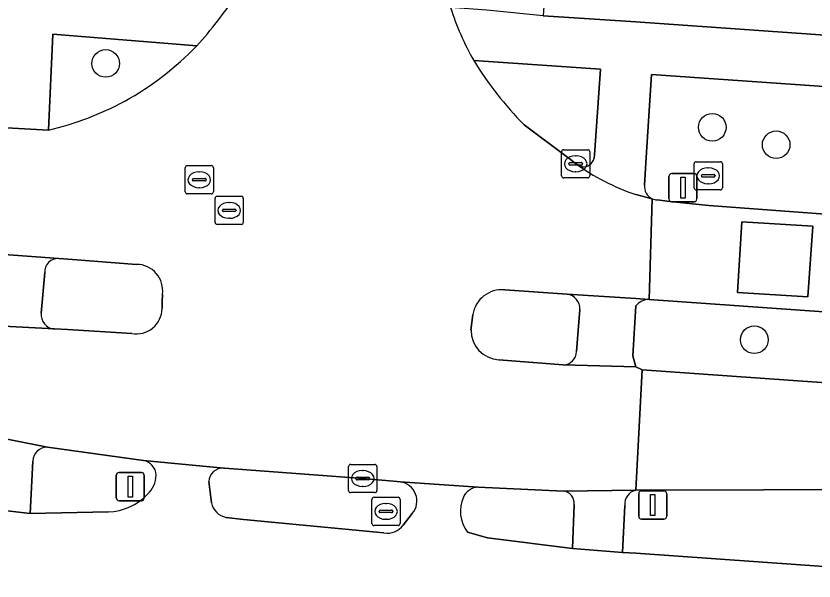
# Model space of a CAD drawing. Extents: x 155887 to 156869, y 383880 to 384678.
# Drawn here: x 155978.04 to 156006.32, y 383985 to 384005.01 of the extents above; entities that cross this region are included whole.
import ezdxf

# ---------------------------------------------------------------- set-up
doc = ezdxf.new("R2010")
doc.units = 0
for name, color, linetype in [('IMGEO_Berm_groen', 7, 'Continuous'), ('IMGEO_Boom', 7, 'Continuous'), ('IMGEO_Fietspad_gesloten', 7, 'Continuous'), ('IMGEO_Groenvoorziening', 7, 'Continuous'), ('IMGEO_Kolk', 7, 'Continuous'), ('IMGEO_Lichtmast', 7, 'Continuous'), ('IMGEO_Rijbaan_lokaal_gesloten', 7, 'Continuous'), ('IMGEO_Rijbaan_lokaal_open', 7, 'Continuous'), ('IMGEO_Rioolput', 7, 'Continuous'), ('IMGEO_Verkeersbordpaal', 7, 'Continuous'), ('IMGEO_Verkeerseiland_groen', 7, 'Continuous'), ('IMGEO_Verkeerseiland_open', 7, 'Continuous'), ('IMGEO_Voetpad_open', 7, 'Continuous')]:
    doc.layers.add(name, color=color, linetype=linetype)

msp = doc.modelspace()

# ---------------------------------------------------------------- linework, layer by layer
at = {"layer": 'IMGEO_Berm_groen'}
for points in [[(156062.747, 383998.542), (156053.36, 383999.216), (156042.911, 384000), (156010.577, 384002.245), (156000.561, 384002.935), (156000.374, 384000), (156000.311, 383999.021)], [(156000.762, 383998.496), (156001.21, 383998.441), (156002.593, 383998.298), (156009.572, 383997.777), (156018.957, 383997.163), (156039.355, 383995.739), (156042.575, 383995.486), (156046.576, 383995.262), (156050.587, 383995.168), (156055.606, 383995.199)], [(156000, 383994.743), (155999.899, 383992.977), (156000, 383992.58), (156000.23, 383992.483), (156060.752, 383988.204), (156061.606, 383988.145)], [(156042.935, 383991.968), (156000.477, 383994.973)], [(155991.658, 383988.511), (155991.554, 383988.518), (155990.329, 383988.629), (155985.43, 383988.993), (155985.407, 383988.995)], [(155984.876, 383988.525), (155984.966, 383987.767)], [(156029.192, 383986.913), (156011.779, 383988.106), (156006.524, 383988.243), (156004.522, 383988.227), (155999.999, 383988.212)], [(155999.611, 383987.678), (155999.528, 383986.004), (155999.999, 383985.983), (156008.671, 383985.373), (156055.953, 383982.074), (156060.403, 383981.801), (156061.797, 383981.702), (156061.854, 383983.436)], [(155991.762, 383986.974), (155992.085, 383987.388)], [(155985.487, 383987.251), (155986.1, 383987.182), (155991.079, 383986.702)]]:
    msp.add_lwpolyline(points, dxfattribs=at)
for centre, radius, start, end in [((156000.779, 383998.967), 0.472, 173.4382, 245.5136), ((156000.776, 383998.954), 0.458, 245.2101, 268.2371), ((156000.5, 383994.316), 0.657, 91.9916, 139.4933), ((155985.371, 383988.5), 0.496, 85.8835, 177.142), ((155991.56, 383987.831), 0.687, 319.8645, 81.7723), ((156000.108, 383987.725), 0.499, 102.626, 185.3703), ((155985.624, 383987.91), 0.674, 192.2941, 258.2584), ((155991.195, 383987.405), 0.713, 260.6587, 322.7704)]:
    msp.add_arc(centre, radius, start, end, dxfattribs=at)
at = {"layer": 'IMGEO_Boom'}
for centre in [(155981.221, 384003.33), (156002.711, 384001.069), (156004.974, 384000.45), (156004.202, 383993.543)]:
    msp.add_circle(centre, 0.489, dxfattribs=at)
at = {"layer": 'IMGEO_Fietspad_gesloten'}
for points in [[(155981.319, 383987.449), (155978.545, 383987.385), (155976.521, 383987.628), (155968.087, 383988.212), (155919.582, 383991.709), (155906.644, 383992.599), (155903.966, 383992.776), (155891.152, 383993.64), (155890.232, 383993.702), (155888.884, 383990.14), (155889.893, 383990.079), (155890.756, 383990.023), (155903.597, 383989.182), (155906.24, 383989.01), (155922.967, 383987.915), (155940.885, 383986.556), (155976.634, 383984.114), (155978.733, 383983.95), (155997.179, 383982.665), (155999.157, 383982.527), (155999.266, 383982.519), (155999.999, 383982.479), (156007.368, 383981.948)], [(155985.407, 383988.995), (155982.561, 383989.263)], [(155984.966, 383987.767), (155984.876, 383988.525)], [(155994.419, 383988.327), (155991.658, 383988.511)], [(155992.085, 383987.388), (155991.762, 383986.974)], [(155991.079, 383986.702), (155986.1, 383987.182), (155985.487, 383987.251)], [(156008.671, 383985.373), (155999.999, 383985.983), (155999.528, 383986.004), (155997.757, 383986.149), (155994.751, 383986.528), (155994.039, 383986.73)]]:
    msp.add_lwpolyline(points, dxfattribs=at)
for centre, radius, start, end in [((155982.457, 383988.716), 0.557, 3.518, 79.248), ((155985.371, 383988.5), 0.496, 85.8835, 177.142), ((155982.039, 383988.782), 0.974, 313.2589, 358.0957), ((155991.56, 383987.831), 0.687, 319.8645, 81.7723), ((155994.469, 383987.687), 0.642, 94.5009, 153.6314), ((155981.254, 383989.448), 2, 271.8489, 316.5654), ((155995.019, 383987.474), 1.23, 156.1211, 217.1968), ((155985.624, 383987.91), 0.674, 192.2941, 258.2584), ((155991.195, 383987.405), 0.713, 260.6587, 322.7704)]:
    msp.add_arc(centre, radius, start, end, dxfattribs=at)
at = {"layer": 'IMGEO_Groenvoorziening'}
msp.add_lwpolyline([(156067.288, 384002.076), (156002.615, 384006.624), (155996.858, 384007.029), (155996.725, 384005.017), (156000, 384004.803), (156010.723, 384004.054), (156058.973, 384000.676), (156068.651, 384000.027), (156068.886, 384001.964)], close=True, dxfattribs=at)
at = {"layer": 'IMGEO_Kolk'}
for p, q in [((155997.372, 383999.35), (155997.372, 384000.202)), ((155997.447, 384000.276), (155998.299, 384000.276)), ((155998.373, 384000.202), (155998.373, 383999.35)), ((155997.674, 383999.819), (155998.072, 383999.819)), ((155997.86, 384000.056), (155997.885, 384000.056)), ((155997.631, 383999.77), (155997.631, 383999.782)), ((155998.069, 383999.733), (155997.671, 383999.733)), ((155998.115, 383999.782), (155998.115, 383999.77)), ((155998.299, 383999.276), (155997.447, 383999.276)), ((155997.883, 383999.496), (155997.858, 383999.496)), ((155989.828, 383988.202), (155989.828, 383989.054)), ((155989.903, 383989.128), (155990.755, 383989.128)), ((155990.829, 383989.054), (155990.829, 383988.202)), ((155990.316, 383988.908), (155990.341, 383988.908)), ((155990.087, 383988.622), (155990.087, 383988.634)), ((155990.525, 383988.585), (155990.127, 383988.585)), ((155990.13, 383988.671), (155990.528, 383988.671)), ((155990.571, 383988.634), (155990.571, 383988.622)), ((155990.339, 383988.348), (155990.314, 383988.348)), ((155990.755, 383988.128), (155989.903, 383988.128))]:
    msp.add_line(p, q, dxfattribs=at)
for points in [[(155997.372, 383999.35), (155997.372, 384000.202)], [(155997.447, 384000.276), (155998.299, 384000.276)], [(155998.373, 384000.202), (155998.373, 383999.35)], [(155998.299, 383999.276), (155997.447, 383999.276)], [(155989.828, 383988.202), (155989.828, 383989.054)], [(155989.903, 383989.128), (155990.755, 383989.128)], [(155990.829, 383989.054), (155990.829, 383988.202)], [(155990.755, 383988.128), (155989.903, 383988.128)]]:
    msp.add_lwpolyline(points, dxfattribs=at)
for centre, radius, start, end in [((155997.449, 384000.2), 0.0765, 91.552, 178.448), ((155997.449, 384000.2), 0.0765, 91.552, 178.448), ((155998.297, 384000.2), 0.0765, 1.552, 88.448), ((155998.297, 384000.2), 0.0765, 1.552, 88.448), ((155997.671, 383999.779), 0.0403, 85.8775, 175.7526), ((155998.076, 383999.781), 0.0386, 1.7309, 96.639), ((155997.668, 383999.769), 0.0366, 178.938, 274.7102), ((155998.072, 383999.776), 0.043, 264.8664, 352.4533), ((155997.449, 383999.352), 0.0765, 181.552, 268.448), ((155997.449, 383999.352), 0.0765, 181.552, 268.448), ((155998.297, 383999.352), 0.0765, 271.552, 358.448), ((155998.297, 383999.352), 0.0765, 271.552, 358.448), ((155989.905, 383989.052), 0.0765, 91.552, 178.448), ((155989.905, 383989.052), 0.0765, 91.552, 178.448), ((155990.753, 383989.052), 0.0765, 1.552, 88.448), ((155990.753, 383989.052), 0.0765, 1.552, 88.448), ((155990.127, 383988.631), 0.0403, 85.8775, 175.7526), ((155990.124, 383988.621), 0.0366, 178.938, 274.7102), ((155990.528, 383988.628), 0.043, 264.8664, 352.4533), ((155990.532, 383988.633), 0.0386, 1.7309, 96.639), ((155989.905, 383988.204), 0.0765, 181.552, 268.448), ((155989.905, 383988.204), 0.0765, 181.552, 268.448), ((155990.753, 383988.204), 0.0765, 271.552, 358.448), ((155990.753, 383988.204), 0.0765, 271.552, 358.448)]:
    msp.add_arc(centre, radius, start, end, dxfattribs=at)
for centre, major_axis, ratio, start_param, end_param in [((155997.859, 383999.776), (-0.387, 0.002), 0.722429, 4.712389, 7.853982), ((155997.884, 383999.776), (-0.39, 0.002), 0.717154, 1.570796, 4.712389), ((155990.315, 383988.628), (-0.387, 0.002), 0.722429, 4.712389, 7.853982), ((155990.34, 383988.628), (-0.39, 0.002), 0.717154, 1.570796, 4.712389)]:
    msp.add_ellipse(centre, major_axis=major_axis, ratio=ratio, start_param=start_param, end_param=end_param, dxfattribs=at)
at = {"layer": 'IMGEO_Lichtmast'}
for p, q in [((156001.175, 383998.531), (156001.175, 383999.331)), ((156001.175, 383999.331), (156001.175, 383998.531)), ((156001.275, 383999.431), (156002.065, 383999.431)), ((156002.065, 383999.431), (156001.275, 383999.431)), ((156002.165, 383999.331), (156002.165, 383998.531)), ((156002.165, 383998.531), (156002.165, 383999.331)), ((156002.065, 383998.431), (156001.275, 383998.431)), ((156001.275, 383998.431), (156002.065, 383998.431)), ((156000.107, 383987.291), (156000.107, 383988.091)), ((156000.107, 383988.091), (156000.107, 383987.291)), ((156000.207, 383988.191), (156000.997, 383988.191)), ((156000.997, 383988.191), (156000.207, 383988.191)), ((156001.097, 383988.091), (156001.097, 383987.291)), ((156001.097, 383987.291), (156001.097, 383988.091)), ((156000.997, 383987.191), (156000.207, 383987.191)), ((156000.207, 383987.191), (156000.997, 383987.191))]:
    msp.add_line(p, q, dxfattribs=at)
for points in [[(156001.595, 383999.306), (156001.745, 383999.306), (156001.745, 383998.556), (156001.595, 383998.556), (156001.595, 383999.306)], [(156000.527, 383988.066), (156000.677, 383988.066), (156000.677, 383987.316), (156000.527, 383987.316), (156000.527, 383988.066)]]:
    msp.add_lwpolyline(points, dxfattribs=at)
for centre, start, end in [((156001.275, 383999.331), 90, 180), ((156001.275, 383999.331), 90, 180), ((156002.065, 383999.331), 0, 90), ((156002.065, 383999.331), 360, 90), ((156001.275, 383998.531), 180, 270), ((156001.275, 383998.531), 180, 270), ((156002.065, 383998.531), 270, 0), ((156002.065, 383998.531), 270, 0), ((156000.207, 383988.091), 90, 180), ((156000.207, 383988.091), 90, 180), ((156000.997, 383988.091), 0, 90), ((156000.997, 383988.091), 360, 90), ((156000.207, 383987.291), 180, 270), ((156000.207, 383987.291), 180, 270), ((156000.997, 383987.291), 270, 0), ((156000.997, 383987.291), 270, 0)]:
    msp.add_arc(centre, 0.1, start, end, dxfattribs=at)
at = {"layer": 'IMGEO_Rijbaan_lokaal_gesloten'}
for points in [[(155979.2, 384000.969), (155977.274, 384001.075), (155977.146, 383996.601), (155979.559, 383996.418), (155980.049, 383996.381), (155982.315, 383996.213)], [(155997.863, 383999.79), (155997.673, 383999.938), (155997.592, 383999.999), (155996.045, 384001.16)], [(156000.584, 383998.538), (155999.999, 383998.685)], [(155995.357, 383995.307), (155997.571, 383995.163), (156000, 383995.007), (156000.477, 383994.973), (156000.584, 383998.538)], [(156000.584, 383998.538), (156000.477, 383994.973), (156042.935, 383991.968), (156060.897, 383990.712), (156061.744, 383990.654), (156063.818, 383990.511), (156064.547, 383990.46), (156064.579, 383995.131)], [(156055.606, 383995.199), (156050.587, 383995.168), (156046.576, 383995.262), (156042.575, 383995.486), (156039.355, 383995.739), (156018.957, 383997.163), (156009.572, 383997.777), (156002.593, 383998.298), (156001.21, 383998.441), (156000.762, 383998.496)], [(155983.234, 383995.152), (155983.227, 383994.903), (155983.22, 383994.648)], [(155994.164, 383993.881), (155994.198, 383994.158), (155994.231, 383994.433)], [(155982.144, 383993.766), (155979.876, 383993.902), (155979.407, 383993.927), (155976.91, 383994.065), (155976.593, 383990.247), (155979.156, 383989.738), (155982.561, 383989.263), (155985.407, 383988.995), (155985.43, 383988.993), (155990.329, 383988.629), (155991.554, 383988.518), (155991.658, 383988.511), (155994.419, 383988.327), (155997.435, 383988.18), (155999.999, 383988.212), (156000.23, 383992.483), (156000, 383992.58), (155997.434, 383992.659), (155995.146, 383992.834)], [(156064.53, 383987.955), (156063.705, 383988), (156061.606, 383988.145), (156060.752, 383988.204), (156000.23, 383992.483), (155999.999, 383988.212), (156004.522, 383988.227), (156006.524, 383988.243), (156011.779, 383988.106), (156029.192, 383986.913), (156050.409, 383985.454)]]:
    msp.add_lwpolyline(points, dxfattribs=at)
msp.add_lwpolyline([(156006.095, 383995.065), (156003.604, 383995.214), (156003.757, 383997.717), (156006.272, 383997.564)], close=True, dxfattribs=at)
for centre, radius, start, end in [((155971.447, 384015.573), 17.439, 318.2314, 325.6676), ((156002.775, 384008.278), 9.795, 197.6458, 209.6065), ((155976.678, 384011.441), 10.791, 298.9511, 316.0927), ((156004.972, 384009.995), 12.56, 211.4661, 224.7039), ((155976.721, 384011.54), 10.857, 283.1966, 298.5), ((156002.681, 384006.487), 8.25, 234.2655, 251.0275), ((156000.776, 383998.954), 0.458, 245.2101, 268.2371), ((155982.313, 383995.283), 0.93, 351.9165, 89.8794), ((155995.253, 383994.279), 1.034, 84.2207, 171.4165), ((155982.305, 383994.667), 0.915, 259.87, 358.8132), ((155995.205, 383993.874), 1.041, 179.593, 266.7372)]:
    msp.add_arc(centre, radius, start, end, dxfattribs=at)
at = {"layer": 'IMGEO_Rijbaan_lokaal_open'}
msp.add_lwpolyline([(156006.095, 383995.065), (156006.272, 383997.564), (156003.757, 383997.717), (156003.604, 383995.214)], close=True, dxfattribs=at)
at = {"layer": 'IMGEO_Rioolput'}
for p, q in [((156002.142, 383999.85), (156002.994, 383999.85)), ((155984.038, 383998.784), (155984.038, 383999.636)), ((155984.113, 383999.71), (155984.965, 383999.71)), ((155985.039, 383999.636), (155985.039, 383998.784)), ((156002.067, 383998.924), (156002.067, 383999.776)), ((156002.555, 383999.63), (156002.58, 383999.63)), ((156003.068, 383999.776), (156003.068, 383998.924)), ((155984.34, 383999.253), (155984.738, 383999.253)), ((155984.526, 383999.49), (155984.551, 383999.49)), ((156002.326, 383999.344), (156002.326, 383999.356)), ((156002.764, 383999.307), (156002.366, 383999.307)), ((156002.369, 383999.393), (156002.767, 383999.393)), ((156002.81, 383999.356), (156002.81, 383999.344)), ((155984.297, 383999.204), (155984.297, 383999.216)), ((155984.735, 383999.167), (155984.337, 383999.167)), ((155984.781, 383999.216), (155984.781, 383999.204)), ((156002.578, 383999.07), (156002.553, 383999.07)), ((155984.965, 383998.71), (155984.113, 383998.71)), ((155984.549, 383998.93), (155984.524, 383998.93)), ((156002.994, 383998.85), (156002.142, 383998.85)), ((155985.097, 383997.7), (155985.097, 383998.552)), ((155985.172, 383998.626), (155986.024, 383998.626)), ((155985.585, 383998.406), (155985.61, 383998.406)), ((155986.098, 383998.552), (155986.098, 383997.7)), ((155985.356, 383998.12), (155985.356, 383998.132)), ((155985.399, 383998.169), (155985.797, 383998.169)), ((155985.84, 383998.132), (155985.84, 383998.12)), ((155985.794, 383998.083), (155985.396, 383998.083)), ((155985.608, 383997.846), (155985.583, 383997.846)), ((155986.024, 383997.626), (155985.172, 383997.626)), ((155990.728, 383987.963), (155991.58, 383987.963)), ((155990.653, 383987.037), (155990.653, 383987.889)), ((155991.141, 383987.743), (155991.166, 383987.743)), ((155991.654, 383987.889), (155991.654, 383987.037)), ((155990.912, 383987.457), (155990.912, 383987.469)), ((155991.35, 383987.42), (155990.952, 383987.42)), ((155990.955, 383987.506), (155991.353, 383987.506)), ((155991.396, 383987.469), (155991.396, 383987.457)), ((155991.164, 383987.183), (155991.139, 383987.183)), ((155991.58, 383986.963), (155990.728, 383986.963))]:
    msp.add_line(p, q, dxfattribs=at)
for points in [[(156002.142, 383999.85), (156002.994, 383999.85)], [(155984.038, 383998.784), (155984.038, 383999.636)], [(155984.113, 383999.71), (155984.965, 383999.71)], [(155985.039, 383999.636), (155985.039, 383998.784)], [(156002.067, 383998.924), (156002.067, 383999.776)], [(156003.068, 383999.776), (156003.068, 383998.924)], [(155984.965, 383998.71), (155984.113, 383998.71)], [(156002.994, 383998.85), (156002.142, 383998.85)], [(155985.097, 383997.7), (155985.097, 383998.552)], [(155985.172, 383998.626), (155986.024, 383998.626)], [(155986.098, 383998.552), (155986.098, 383997.7)], [(155986.024, 383997.626), (155985.172, 383997.626)], [(155990.728, 383987.963), (155991.58, 383987.963)], [(155990.653, 383987.037), (155990.653, 383987.889)], [(155991.654, 383987.889), (155991.654, 383987.037)], [(155991.58, 383986.963), (155990.728, 383986.963)]]:
    msp.add_lwpolyline(points, dxfattribs=at)
for centre, radius, start, end in [((156002.144, 383999.774), 0.0765, 91.552, 178.448), ((156002.144, 383999.774), 0.0765, 91.552, 178.448), ((156002.992, 383999.774), 0.0765, 1.552, 88.448), ((156002.992, 383999.774), 0.0765, 1.552, 88.448), ((155984.115, 383999.634), 0.0765, 91.552, 178.448), ((155984.115, 383999.634), 0.0765, 91.552, 178.448), ((155984.963, 383999.634), 0.0765, 1.552, 88.448), ((155984.963, 383999.634), 0.0765, 1.552, 88.448), ((155984.337, 383999.213), 0.0403, 85.8775, 175.7526), ((155984.742, 383999.215), 0.0386, 1.7309, 96.639), ((156002.366, 383999.353), 0.0403, 85.8775, 175.7526), ((156002.363, 383999.343), 0.0366, 178.938, 274.7102), ((156002.767, 383999.35), 0.043, 264.8664, 352.4533), ((156002.771, 383999.355), 0.0386, 1.7309, 96.639), ((155984.334, 383999.203), 0.0366, 178.938, 274.7102), ((155984.738, 383999.21), 0.043, 264.8664, 352.4533), ((155984.115, 383998.786), 0.0765, 181.552, 268.448), ((155984.115, 383998.786), 0.0765, 181.552, 268.448), ((155984.963, 383998.786), 0.0765, 271.552, 358.448), ((155984.963, 383998.786), 0.0765, 271.552, 358.448), ((156002.144, 383998.926), 0.0765, 181.552, 268.448), ((156002.144, 383998.926), 0.0765, 181.552, 268.448), ((156002.992, 383998.926), 0.0765, 271.552, 358.448), ((156002.992, 383998.926), 0.0765, 271.552, 358.448), ((155985.174, 383998.55), 0.0765, 91.552, 178.448), ((155985.174, 383998.55), 0.0765, 91.552, 178.448), ((155986.022, 383998.55), 0.0765, 1.552, 88.448), ((155986.022, 383998.55), 0.0765, 1.552, 88.448), ((155985.396, 383998.129), 0.0403, 85.8775, 175.7526), ((155985.393, 383998.119), 0.0366, 178.938, 274.7102), ((155985.797, 383998.126), 0.043, 264.8664, 352.4533), ((155985.801, 383998.131), 0.0386, 1.7309, 96.639), ((155985.174, 383997.702), 0.0765, 181.552, 268.448), ((155985.174, 383997.702), 0.0765, 181.552, 268.448), ((155986.022, 383997.702), 0.0765, 271.552, 358.448), ((155986.022, 383997.702), 0.0765, 271.552, 358.448), ((155990.73, 383987.887), 0.0765, 91.552, 178.448), ((155990.73, 383987.887), 0.0765, 91.552, 178.448), ((155991.578, 383987.887), 0.0765, 1.552, 88.448), ((155991.578, 383987.887), 0.0765, 1.552, 88.448), ((155990.952, 383987.466), 0.0403, 85.8775, 175.7526), ((155990.949, 383987.456), 0.0366, 178.938, 274.7102), ((155991.353, 383987.463), 0.043, 264.8664, 352.4533), ((155991.357, 383987.468), 0.0386, 1.7309, 96.639), ((155990.73, 383987.039), 0.0765, 181.552, 268.448), ((155990.73, 383987.039), 0.0765, 181.552, 268.448), ((155991.578, 383987.039), 0.0765, 271.552, 358.448), ((155991.578, 383987.039), 0.0765, 271.552, 358.448)]:
    msp.add_arc(centre, radius, start, end, dxfattribs=at)
for centre, major_axis, ratio, start_param, end_param in [((156002.554, 383999.35), (-0.387, 0.002), 0.722429, 4.712389, 7.853982), ((156002.579, 383999.35), (-0.39, 0.002), 0.717154, 1.570796, 4.712389), ((155984.525, 383999.21), (-0.387, 0.002), 0.722429, 4.712389, 7.853982), ((155984.55, 383999.21), (-0.39, 0.002), 0.717154, 1.570796, 4.712389), ((155985.584, 383998.126), (-0.387, 0.002), 0.722429, 4.712389, 7.853982), ((155985.609, 383998.126), (-0.39, 0.002), 0.717154, 1.570796, 4.712389), ((155991.14, 383987.463), (-0.387, 0.002), 0.722429, 4.712389, 7.853982), ((155991.165, 383987.463), (-0.39, 0.002), 0.717154, 1.570796, 4.712389)]:
    msp.add_ellipse(centre, major_axis=major_axis, ratio=ratio, start_param=start_param, end_param=end_param, dxfattribs=at)
at = {"layer": 'IMGEO_Verkeersbordpaal'}
for p, q in [((155981.697, 383988.842), (155982.487, 383988.842)), ((155982.487, 383988.842), (155981.697, 383988.842)), ((155981.597, 383987.942), (155981.597, 383988.742)), ((155981.597, 383988.742), (155981.597, 383987.942)), ((155982.587, 383988.742), (155982.587, 383987.942)), ((155982.587, 383987.942), (155982.587, 383988.742)), ((155982.487, 383987.842), (155981.697, 383987.842)), ((155981.697, 383987.842), (155982.487, 383987.842))]:
    msp.add_line(p, q, dxfattribs=at)
msp.add_lwpolyline([(155982.017, 383988.717), (155982.167, 383988.717), (155982.167, 383987.967), (155982.017, 383987.967), (155982.017, 383988.717)], dxfattribs=at)
for centre, start, end in [((155981.697, 383988.742), 90, 180), ((155981.697, 383988.742), 90, 180), ((155982.487, 383988.742), 0, 90), ((155982.487, 383988.742), 360, 90), ((155981.697, 383987.942), 180, 270), ((155981.697, 383987.942), 180, 270), ((155982.487, 383987.942), 270, 0), ((155982.487, 383987.942), 270, 0)]:
    msp.add_arc(centre, 0.1, start, end, dxfattribs=at)
at = {"layer": 'IMGEO_Verkeerseiland_groen'}
for points in [[(155984.453, 384003.957), (155979.353, 384004.37), (155979.2, 384000.969)], [(155998.757, 384003.127), (155994.259, 384003.439)], [(155998.526, 383999.979), (155998.539, 384000.088), (155998.757, 384003.127)], [(155996.045, 384001.16), (155997.592, 383999.999), (155997.673, 383999.938), (155997.863, 383999.79), (155998.101, 383999.664)], [(155982.561, 383989.263), (155979.156, 383989.738)], [(155978.641, 383989.248), (155978.545, 383987.385), (155981.319, 383987.449)], [(155997.435, 383988.18), (155994.419, 383988.327)], [(155994.039, 383986.73), (155994.751, 383986.528), (155997.757, 383986.149), (155997.814, 383987.713)]]:
    msp.add_lwpolyline(points, dxfattribs=at)
for centre, radius, start, end in [((155976.678, 384011.441), 10.791, 298.9511, 316.0927), ((156004.972, 384009.995), 12.56, 211.4661, 224.7039), ((155976.721, 384011.54), 10.857, 283.1966, 298.5), ((155998.123, 384000.079), 0.415, 266.9929, 346.0971), ((155979.146, 383989.233), 0.505, 88.8933, 178.2568), ((155982.457, 383988.716), 0.557, 3.518, 79.248), ((155982.039, 383988.782), 0.974, 313.2589, 358.0957), ((155994.469, 383987.687), 0.642, 94.5009, 153.6314), ((155981.254, 383989.448), 2, 271.8489, 316.5654), ((155995.019, 383987.474), 1.23, 156.1211, 217.1968), ((155997.4, 383987.764), 0.417, 352.9524, 85.1707)]:
    msp.add_arc(centre, radius, start, end, dxfattribs=at)
at = {"layer": 'IMGEO_Verkeerseiland_open'}
for points in [[(155982.315, 383996.213), (155980.049, 383996.381), (155979.559, 383996.418)], [(155979.063, 383995.921), (155978.937, 383994.482)], [(155997.571, 383995.163), (155995.357, 383995.307)], [(155983.22, 383994.648), (155983.227, 383994.903), (155983.234, 383995.152)], [(155994.231, 383994.433), (155994.198, 383994.158), (155994.164, 383993.881)], [(155997.9, 383993.122), (155998.025, 383994.618)], [(155979.407, 383993.927), (155979.876, 383993.902), (155982.144, 383993.766)], [(155995.146, 383992.834), (155997.434, 383992.659)]]:
    msp.add_lwpolyline(points, dxfattribs=at)
for centre, radius, start, end in [((155979.527, 383995.954), 0.465, 86.0134, 184.1019), ((155982.313, 383995.283), 0.93, 351.9165, 89.8794), ((155995.253, 383994.279), 1.034, 84.2207, 171.4165), ((155997.48, 383994.625), 0.545, 359.2371, 80.3533), ((155979.437, 383994.429), 0.503, 173.935, 266.5839), ((155982.305, 383994.667), 0.915, 259.87, 358.8132), ((155995.205, 383993.874), 1.041, 179.593, 266.7372), ((155997.436, 383993.123), 0.464, 269.7945, 359.8355)]:
    msp.add_arc(centre, radius, start, end, dxfattribs=at)
at = {"layer": 'IMGEO_Voetpad_open'}
for points in [[(156010.723, 384004.054), (156000, 384004.803), (155996.725, 384005.017), (155994.725, 384005.218), (155993.441, 384005.309)], [(155976.72, 384001.106), (155977.274, 384001.075), (155979.2, 384000.969), (155979.353, 384004.37), (155984.453, 384003.957)], [(155994.259, 384003.439), (155998.757, 384003.127), (155998.539, 384000.088), (155998.526, 383999.979)], [(156000.311, 383999.021), (156000.374, 384000), (156000.561, 384002.935), (156010.577, 384002.245), (156042.911, 384000), (156053.36, 383999.216), (156062.747, 383998.542), (156064.748, 383998.45), (156069.882, 383998.103)], [(155998.101, 383999.664), (155997.863, 383999.79)], [(155999.999, 383998.685), (156000.584, 383998.538)], [(155979.559, 383996.418), (155977.146, 383996.601)], [(155978.937, 383994.482), (155979.063, 383995.921)], [(156000.477, 383994.973), (156000, 383995.007), (155997.571, 383995.163)], [(155997.434, 383992.659), (156000, 383992.58), (155999.899, 383992.977), (156000, 383994.743)], [(155998.025, 383994.618), (155997.9, 383993.122)], [(155976.91, 383994.065), (155979.407, 383993.927)], [(155979.156, 383989.738), (155976.593, 383990.247), (155976.242, 383990.317)], [(155976.627, 383989.748), (155976.521, 383987.628), (155978.545, 383987.385), (155978.641, 383989.248)], [(155999.999, 383988.212), (155997.435, 383988.18)], [(155997.814, 383987.713), (155997.757, 383986.149), (155999.528, 383986.004), (155999.611, 383987.678)]]:
    msp.add_lwpolyline(points, dxfattribs=at)
for centre, radius, start, end in [((155971.447, 384015.573), 17.439, 318.2314, 325.6676), ((156002.775, 384008.278), 9.795, 197.6458, 209.6065), ((155998.123, 384000.079), 0.415, 266.9929, 346.0971), ((156002.681, 384006.487), 8.25, 234.2655, 251.0275), ((156000.779, 383998.967), 0.472, 173.4382, 245.5136), ((155979.527, 383995.954), 0.465, 86.0134, 184.1019), ((155997.48, 383994.625), 0.545, 359.2371, 80.3533), ((156000.5, 383994.316), 0.657, 91.9916, 139.4933), ((155979.437, 383994.429), 0.503, 173.935, 266.5839), ((155997.436, 383993.123), 0.464, 269.7945, 359.8355), ((155979.146, 383989.233), 0.505, 88.8933, 178.2568), ((156000.108, 383987.725), 0.499, 102.626, 185.3703), ((155997.4, 383987.764), 0.417, 352.9524, 85.1707)]:
    msp.add_arc(centre, radius, start, end, dxfattribs=at)

doc.saveas('drawing.dxf')
